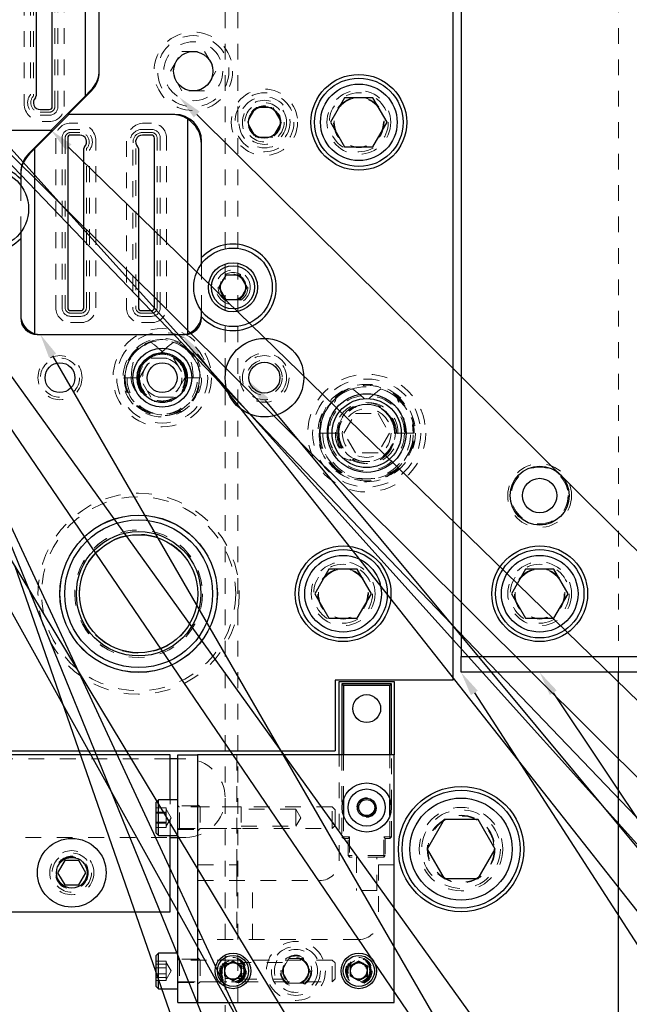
# Model space of a CAD drawing. Header units: inches. Extents: x 1802 to 2468, y -208 to -72.
# Tile 350 of 595: x 2081.66 to 2085.53, y -93.86 to -87.59. Entities that reach past the tile are written whole.
import ezdxf

# ---------------------------------------------------------------- set-up
doc = ezdxf.new("R2010")
doc.units = ezdxf.units.IN
doc.header["$LTSCALE"] = 0.5
doc.header["$MEASUREMENT"] = 0
doc.linetypes.add('HIDDEN', pattern=[0.225, 0.15, -0.075])
for name, color, linetype in [('DIE-M-S', 8, 'Continuous'), ('DIE-M-S2', 1, 'Continuous'), ('DIE-M-S3', 8, 'Continuous'), ('DSS-M-S', 53, 'Continuous'), ('RAI-M-S', 8, 'Continuous'), ('SID-M-S', 105, 'Continuous'), ('SVD-M-S', 8, 'Continuous')]:
    doc.layers.add(name, color=color, linetype=linetype)

msp = doc.modelspace()

# ---------------------------------------------------------------- linework, layer by layer
at = {"layer": 'DIE-M-S', "linetype": 'Continuous', "lineweight": 25}
for p, q in [((2084.41416, -91.7931), (2084.41416, -84.2431)), ((2082.16416, -87.92269), (2082.16416, -87.43185)), ((2081.96416, -88.1931), (2082.11437, -88.04289)), ((2082.64416, -88.1931), (2081.96416, -88.1931)), ((2081.11916, -88.2931), (2081.86416, -88.2931)), ((2081.86416, -88.2931), (2081.71395, -88.44331)), ((2082.81416, -89.10436), (2082.81416, -88.3631)), ((2081.66416, -88.56352), (2081.66416, -88.60436)), ((2081.66416, -88.60436), (2081.66416, -88.6431)), ((2081.66416, -88.9431), (2081.66416, -88.98185)), ((2081.66416, -88.98185), (2081.66416, -89.4881)), ((2082.81416, -89.1431), (2082.81416, -89.10436)), ((2082.81416, -89.48185), (2082.81416, -89.4431)), ((2082.81416, -89.4881), (2082.81416, -89.48185)), ((2081.76916, -89.5931), (2082.70916, -89.5931)), ((2083.66416, -91.7931), (2083.66416, -92.2431)), ((2084.41416, -91.7931), (2083.66416, -91.7931)), ((2069.16416, -92.2431), (2083.66416, -92.2431))]:
    msp.add_line(p, q, dxfattribs=at)
at = {"layer": 'DIE-M-S', "linetype": 'HIDDEN', "lineweight": 18}
for p, q in [((2081.66416, -88.6431), (2081.66416, -88.9431)), ((2082.81416, -89.4431), (2082.81416, -89.1431))]:
    msp.add_line(p, q, dxfattribs=at)
at = {"layer": 'DIE-M-S', "linetype": 'Continuous', "lineweight": 25}
for centre, radius in [((2082.76166, -87.9181), 0.125), ((2083.81416, -88.2431), 0.3045), ((2083.21416, -88.2431), 0.1005), ((2083.21416, -89.8681), 0.25), ((2082.56416, -89.8681), 0.1875), ((2081.91416, -89.8681), 0.09475), ((2082.41416, -91.2431), 0.5006), ((2083.71416, -91.2431), 0.3045)]:
    msp.add_circle(centre, radius, dxfattribs=at)
at = {"layer": 'DIE-M-S', "linetype": 'HIDDEN', "lineweight": 18}
for centre, radius in [((2083.81416, -88.2431), 0.203), ((2083.01416, -89.2931), 0.0795), ((2082.41416, -91.2431), 0.64), ((2083.71416, -91.2431), 0.203)]:
    msp.add_circle(centre, radius, dxfattribs=at)
at = {"layer": 'DIE-M-S', "linetype": 'Continuous', "lineweight": 25}
for centre, radius, start, end in [((2081.99416, -87.92269), 0.17, 315, 0), ((2082.64416, -88.3631), 0.17, 0, 90), ((2081.83416, -88.56352), 0.17, 135, 180), ((2081.46416, -88.7931), 0.275, 43.341758, 316.658242), ((2083.01416, -89.2931), 0.275, 223.341758, 136.658242), ((2081.76916, -89.4881), 0.105, 180, 270), ((2082.70916, -89.4881), 0.105, 270, 0)]:
    msp.add_arc(centre, radius, start, end, dxfattribs=at)
at = {"layer": 'DIE-M-S2', "linetype": 'Continuous', "lineweight": 25}
for p, q in [((2082.07416, -86.92155), (2082.07416, -88.07603)), ((2081.76272, -87.06322), (2081.76272, -88.07549)), ((2081.86492, -88.14322), (2081.86492, -87.06322)), ((2081.85709, -88.2931), (2082.07416, -88.07603)), ((2082.07416, -88.07603), (2082.10851, -88.04168)), ((2081.97123, -88.1931), (2081.75416, -88.41017)), ((2081.78845, -88.16182), (2081.84632, -88.16182)), ((2082.62416, -88.1931), (2081.97123, -88.1931)), ((2082.72416, -88.22155), (2082.72416, -89.5881)), ((2081.13916, -88.2931), (2081.85709, -88.2931)), ((2081.96339, -88.34298), (2081.96339, -89.42298)), ((2082.03987, -88.32438), (2081.98199, -88.32438)), ((2082.49632, -88.32438), (2082.43845, -88.32438)), ((2082.51492, -89.42298), (2082.51492, -88.34298)), ((2081.75416, -88.41017), (2081.71981, -88.44452)), ((2081.75416, -89.5881), (2081.75416, -88.41017)), ((2082.06559, -89.42298), (2082.06559, -88.41071)), ((2082.41272, -88.41071), (2082.41272, -89.42298)), ((2081.66416, -88.60436), (2081.66416, -88.6431)), ((2081.66416, -88.9431), (2081.66416, -88.98185)), ((2082.81416, -89.1431), (2082.81416, -89.10436)), ((2081.98199, -89.44158), (2082.04699, -89.44158)), ((2082.43132, -89.44158), (2082.49632, -89.44158)), ((2082.81416, -89.4681), (2082.81416, -89.4431)), ((2081.78916, -89.5931), (2082.68916, -89.5931))]:
    msp.add_line(p, q, dxfattribs=at)
at = {"layer": 'DIE-M-S2', "linetype": 'HIDDEN', "lineweight": 18}
for p, q in [((2081.66416, -88.6431), (2081.66416, -88.9431)), ((2082.81416, -89.4431), (2082.81416, -89.1431))]:
    msp.add_line(p, q, dxfattribs=at)
at = {"layer": 'DIE-M-S2', "linetype": 'Continuous', "lineweight": 25}
for radius in [0.25, 0.09835]:
    msp.add_circle((2083.21416, -89.8681), radius, dxfattribs=at)
at = {"layer": 'DIE-M-S2', "linetype": 'HIDDEN', "lineweight": 18}
msp.add_circle((2083.21416, -89.8681), 0.11238, dxfattribs=at)
at = {"layer": 'DIE-M-S2', "linetype": 'Continuous', "lineweight": 25}
for centre, radius, start, end in [((2081.97416, -87.90733), 0.19, 315, 0), ((2081.78845, -88.11822), 0.0436, 134.59571, 270), ((2081.74632, -88.07549), 0.0164, 314.59571, 0), ((2081.84632, -88.14322), 0.0186, 270, 0), ((2082.62416, -88.3831), 0.19, 58.243136, 90), ((2082.62416, -88.3831), 0.19, 0, 58.243136), ((2081.98199, -88.34298), 0.0186, 90, 180), ((2082.03987, -88.36798), 0.0436, 314.59571, 90), ((2082.43845, -88.36798), 0.0436, 90, 225.40429), ((2082.49632, -88.34298), 0.0186, 0, 90), ((2082.08199, -88.41071), 0.0164, 134.59571, 180), ((2082.39632, -88.41071), 0.0164, 0, 45.40429), ((2081.85416, -88.57887), 0.19, 135, 180), ((2081.78916, -89.4681), 0.125, 180, 253.739795), ((2081.98199, -89.42298), 0.0186, 180, 270), ((2082.04699, -89.42298), 0.0186, 270, 0), ((2082.43132, -89.42298), 0.0186, 180, 270), ((2082.49632, -89.42298), 0.0186, 270, 0), ((2082.68916, -89.4681), 0.125, 286.260205, 0), ((2081.78916, -89.4681), 0.125, 253.739795, 270), ((2082.68916, -89.4681), 0.125, 270, 286.260205)]:
    msp.add_arc(centre, radius, start, end, dxfattribs=at)
at = {"layer": 'DIE-M-S3', "linetype": 'HIDDEN', "lineweight": 18}
for p, q in [((2081.72632, -87.06322), (2081.72632, -88.06782)), ((2081.74632, -87.06322), (2081.74632, -88.07549)), ((2081.88132, -88.14322), (2081.88132, -87.06322)), ((2081.90132, -88.14322), (2081.90132, -87.06322)), ((2081.78845, -88.17822), (2081.84632, -88.17822)), ((2081.78845, -88.19822), (2081.84632, -88.19822)), ((2081.92699, -88.34298), (2081.92699, -89.42298)), ((2081.94699, -88.34298), (2081.94699, -89.42298)), ((2082.03987, -88.28798), (2081.98199, -88.28798)), ((2082.03987, -88.30798), (2081.98199, -88.30798)), ((2082.49632, -88.28798), (2082.43845, -88.28798)), ((2082.49632, -88.30798), (2082.43845, -88.30798)), ((2082.53132, -89.42298), (2082.53132, -88.34298)), ((2082.55132, -89.42298), (2082.55132, -88.34298)), ((2082.08199, -89.42298), (2082.08199, -88.41071)), ((2082.10199, -89.42298), (2082.10199, -88.41839)), ((2082.37632, -88.41839), (2082.37632, -89.42298)), ((2082.39632, -88.41071), (2082.39632, -89.42298)), ((2081.98199, -89.45798), (2082.04699, -89.45798)), ((2082.43132, -89.45798), (2082.49632, -89.45798)), ((2081.98199, -89.47798), (2082.04699, -89.47798)), ((2082.43132, -89.47798), (2082.49632, -89.47798))]:
    msp.add_line(p, q, dxfattribs=at)
for centre, radius in [((2082.76166, -87.9181), 0.22656), ((2082.76166, -87.9181), 0.1875), ((2083.21416, -88.2431), 0.211), ((2083.21416, -88.2431), 0.1405), ((2082.56416, -89.8681), 0.28906), ((2081.91416, -89.8681), 0.125), ((2083.21416, -89.8681), 0.14062), ((2083.86416, -90.2206), 0.34375), ((2083.86416, -90.2206), 0.31), ((2083.86416, -90.2206), 0.24), ((2083.86416, -90.2206), 0.155), ((2082.41416, -91.2431), 0.40625)]:
    msp.add_circle(centre, radius, dxfattribs=at)
at = {"layer": 'DIE-M-S3', "linetype": 'Continuous', "lineweight": 25}
for centre, radius in [((2082.76166, -87.9181), 0.125), ((2083.86416, -90.2206), 0.25), ((2083.86416, -90.2206), 0.22)]:
    msp.add_circle(centre, radius, dxfattribs=at)
at = {"layer": 'DIE-M-S3', "linetype": 'HIDDEN', "lineweight": 18}
for centre, radius, start, end in [((2081.78845, -88.11822), 0.08, 140.948029, 270), ((2081.78845, -88.11822), 0.06, 134.59571, 270), ((2081.84632, -88.14322), 0.035, 270, 0), ((2081.84632, -88.14322), 0.055, 270, 0), ((2081.98199, -88.34298), 0.055, 90, 180), ((2081.98199, -88.34298), 0.035, 90, 180), ((2082.03987, -88.36798), 0.08, 320.948029, 90), ((2082.03987, -88.36798), 0.06, 314.59571, 90), ((2082.43845, -88.36798), 0.08, 90, 219.051971), ((2082.43845, -88.36798), 0.06, 90, 225.40429), ((2082.49632, -88.34298), 0.055, 0, 90), ((2082.49632, -88.34298), 0.035, 0, 90), ((2081.98199, -89.42298), 0.055, 180, 270), ((2081.98199, -89.42298), 0.035, 180, 270), ((2082.04699, -89.42298), 0.035, 270, 0), ((2082.04699, -89.42298), 0.055, 270, 0), ((2082.43132, -89.42298), 0.055, 180, 270), ((2082.43132, -89.42298), 0.035, 180, 270), ((2082.49632, -89.42298), 0.035, 270, 0), ((2082.49632, -89.42298), 0.055, 270, 0)]:
    msp.add_arc(centre, radius, start, end, dxfattribs=at)
at = {"layer": 'DSS-M-S', "linetype": 'HIDDEN', "lineweight": 18}
for p, q in [((2082.96416, -79.7431), (2082.96416, -93.62615)), ((2083.04416, -79.7431), (2083.04416, -96.7431)), ((2081.68632, -87.06322), (2081.68632, -88.12322)), ((2081.94132, -88.14322), (2081.94132, -87.06322)), ((2081.80132, -88.23822), (2081.84632, -88.23822)), ((2082.02699, -88.24798), (2081.98199, -88.24798)), ((2082.49632, -88.24798), (2082.45132, -88.24798)), ((2081.88699, -88.34298), (2081.88699, -89.42298)), ((2082.59132, -89.42298), (2082.59132, -88.34298)), ((2082.14199, -89.42298), (2082.14199, -88.36298)), ((2082.33632, -88.36298), (2082.33632, -89.42298)), ((2081.98199, -89.51798), (2082.04699, -89.51798)), ((2082.43132, -89.51798), (2082.49632, -89.51798)), ((2082.61416, -92.2931), (2080.35178, -92.2931)), ((2082.71416, -92.2931), (2082.66416, -92.2931)), ((2075.49403, -92.7931), (2082.61416, -92.7931)), ((2082.66416, -92.7931), (2082.71416, -92.7931)), ((2082.96416, -93.66106), (2082.96416, -96.7431))]:
    msp.add_line(p, q, dxfattribs=at)
at = {"layer": 'DSS-M-S', "linetype": 'Continuous', "lineweight": 25}
for p, q in [((2085.46416, -98.2431), (2085.46416, -91.7431)), ((2082.66416, -92.2931), (2082.61416, -92.2931)), ((2082.61416, -92.7931), (2082.66416, -92.7931))]:
    msp.add_line(p, q, dxfattribs=at)
at = {"layer": 'DSS-M-S', "linetype": 'HIDDEN', "lineweight": 18}
for centre, radius in [((2082.76166, -87.9181), 0.22655), ((2083.81416, -88.2431), 0.15625), ((2082.56416, -89.8681), 0.28905), ((2083.21416, -89.8681), 0.15625), ((2081.91416, -89.8681), 0.1405), ((2083.71416, -91.2431), 0.15625), ((2084.96416, -91.2431), 0.15625), ((2084.46416, -92.8681), 0.2655), ((2084.46416, -92.8681), 0.21095), ((2081.98916, -93.0181), 0.1005), ((2083.41416, -93.6431), 0.0795)]:
    msp.add_circle(centre, radius, dxfattribs=at)
at = {"layer": 'DSS-M-S', "linetype": 'Continuous', "lineweight": 25}
msp.add_circle((2084.46416, -92.8681), 0.3985, dxfattribs=at)
at = {"layer": 'DSS-M-S', "linetype": 'HIDDEN', "lineweight": 18}
for centre, radius, start, end in [((2081.80132, -88.12322), 0.115, 180, 270), ((2081.84632, -88.14322), 0.095, 270, 0), ((2081.98199, -88.34298), 0.095, 90, 180), ((2082.02699, -88.36298), 0.115, 0, 90), ((2082.45132, -88.36298), 0.115, 90, 180), ((2082.49632, -88.34298), 0.095, 0, 90), ((2081.98199, -89.42298), 0.095, 180, 270), ((2082.04699, -89.42298), 0.095, 270, 0), ((2082.43132, -89.42298), 0.095, 180, 270), ((2082.49632, -89.42298), 0.095, 270, 0), ((2082.71416, -92.5431), 0.25, 270, 90)]:
    msp.add_arc(centre, radius, start, end, dxfattribs=at)
at = {"layer": 'RAI-M-S', "linetype": 'HIDDEN', "lineweight": 18}
msp.add_line((2085.46416, -91.7431), (2085.46416, -84.7431), dxfattribs=at)
at = {"layer": 'RAI-M-S', "linetype": 'Continuous', "lineweight": 25}
for p, q in [((2084.46416, -84.8431), (2084.46416, -91.6431)), ((2084.46416, -91.6431), (2091.36416, -91.6431)), ((2084.46416, -91.7431), (2084.46416, -91.6431)), ((2091.36416, -91.7431), (2084.46416, -91.7431))]:
    msp.add_line(p, q, dxfattribs=at)
at = {"layer": 'RAI-M-S', "linetype": 'HIDDEN', "lineweight": 18}
for centre, radius in [((2084.96416, -90.6181), 0.20312), ((2084.96416, -91.2431), 0.203)]:
    msp.add_circle(centre, radius, dxfattribs=at)
at = {"layer": 'RAI-M-S', "linetype": 'Continuous', "lineweight": 25}
for centre, radius in [((2084.96416, -90.6181), 0.1875), ((2084.96416, -91.2431), 0.3045)]:
    msp.add_circle(centre, radius, dxfattribs=at)
at = {"layer": 'SID-M-S'}
for p, q in [((2080.39706, -87.25527), (2094.71594, -102.20627)), ((2080.39974, -87.25265), (2095.43008, -102.20959)), ((2079.38991, -87.37186), (2087.61394, -102.17638)), ((2079.39474, -87.36906), (2088.33003, -102.17991)), ((2079.90192, -87.69708), (2089.76067, -102.18571)), ((2080.2026, -87.91174), (2090.47396, -102.18866)), ((2082.78324, -88.19294), (2096.90685, -102.20977)), ((2081.96887, -88.40191), (2096.15539, -102.21113)), ((2081.60242, -88.40911), (2094.00297, -102.20206)), ((2082.78575, -89.7156), (2092.62425, -102.19387)), ((2081.86713, -89.72822), (2089.05084, -102.17796)), ((2081.23844, -90.03421), (2086.88106, -102.16997)), ((2083.21895, -90.01388), (2093.3425, -102.19705)), ((2081.32555, -90.25606), (2086.16774, -102.16612)), ((2081.62731, -91.06648), (2085.47845, -102.16251)), ((2084.54877, -91.87416), (2091.20432, -102.18308)), ((2085.0506, -91.87296), (2091.91487, -102.18459))]:
    msp.add_line(p, q, dxfattribs=at)
for points in [[(2082.76492, -88.2114), (2082.67251, -88.08305), (2082.76492, -88.2114), (2082.80155, -88.17449)], [(2081.95074, -88.42054), (2081.85709, -88.2931), (2081.95074, -88.42054), (2081.98701, -88.38328)], [(2081.84461, -89.74122), (2081.78916, -89.5931), (2081.84461, -89.74122), (2081.88965, -89.71523)], [(2082.76533, -89.7317), (2082.68916, -89.5931), (2082.76533, -89.7317), (2082.80616, -89.69951)], [(2083.19896, -90.03049), (2083.11925, -89.89389), (2083.19896, -90.03049), (2083.23895, -89.99726)], [(2084.52693, -91.88826), (2084.46416, -91.7431), (2084.52693, -91.88826), (2084.57062, -91.86006)], [(2085.02896, -91.88737), (2084.96416, -91.7431), (2085.02896, -91.88737), (2085.07225, -91.85855)]]:
    msp.add_solid(points, dxfattribs=at)
at = {"layer": 'SVD-M-S', "linetype": 'HIDDEN', "lineweight": 18}
for p, q in [((2082.61732, -87.9181), (2082.68949, -87.7931)), ((2082.68949, -87.7931), (2082.83383, -87.7931)), ((2082.83383, -87.7931), (2082.906, -87.9181)), ((2082.68949, -88.0431), (2082.61732, -87.9181)), ((2082.906, -87.9181), (2082.83383, -88.0431)), ((2082.83383, -88.0431), (2082.68949, -88.0431)), ((2083.10591, -88.2431), (2083.16003, -88.14935)), ((2083.16003, -88.14935), (2083.26829, -88.14935)), ((2083.26829, -88.14935), (2083.32241, -88.2431)), ((2083.16003, -88.33685), (2083.10591, -88.2431)), ((2083.32241, -88.2431), (2083.26829, -88.33685)), ((2083.26829, -88.33685), (2083.16003, -88.33685)), ((2082.72297, -89.69362), (2082.71322, -89.68522)), ((2082.41982, -89.8681), (2082.49199, -89.7431)), ((2082.49199, -89.7431), (2082.63633, -89.7431)), ((2082.63633, -89.7431), (2082.7085, -89.8681)), ((2082.68597, -89.78218), (2082.6901, -89.7966)), ((2082.34038, -89.8681), (2082.32295, -89.8681)), ((2082.4151, -89.8681), (2082.32822, -89.8681)), ((2082.32822, -89.8681), (2082.4151, -89.8681)), ((2082.42037, -89.8681), (2082.34038, -89.8681)), ((2082.49199, -89.9931), (2082.41982, -89.8681)), ((2082.7085, -89.8681), (2082.63633, -89.9931)), ((2082.70948, -89.8681), (2082.70795, -89.8681)), ((2082.71322, -89.8681), (2082.70948, -89.8681)), ((2082.71895, -89.8681), (2082.71322, -89.8681)), ((2082.7612, -89.8681), (2082.71895, -89.8681)), ((2082.8001, -89.8681), (2082.7612, -89.8681)), ((2082.80383, -89.8681), (2082.8001, -89.8681)), ((2082.80383, -89.8681), (2082.80537, -89.8681)), ((2082.63633, -89.9931), (2082.49199, -89.9931)), ((2084.06327, -90.00251), (2084.04635, -89.98819)), ((2083.71982, -90.2206), (2083.79199, -90.0956)), ((2083.79199, -90.0956), (2083.93633, -90.0956)), ((2083.93633, -90.0956), (2084.0085, -90.2206)), ((2084.01733, -90.12195), (2084.02304, -90.14423)), ((2083.58563, -90.2206), (2083.5619, -90.2206)), ((2083.68197, -90.2206), (2083.56885, -90.2206)), ((2083.56885, -90.2206), (2083.68197, -90.2206)), ((2083.68892, -90.2206), (2083.58563, -90.2206)), ((2083.79199, -90.3456), (2083.71982, -90.2206)), ((2084.0085, -90.2206), (2083.93633, -90.3456)), ((2084.04096, -90.2206), (2084.0394, -90.2206)), ((2084.04635, -90.2206), (2084.04096, -90.2206)), ((2084.05395, -90.2206), (2084.04635, -90.2206)), ((2084.10911, -90.2206), (2084.05395, -90.2206)), ((2084.15947, -90.2206), (2084.10911, -90.2206)), ((2084.16486, -90.2206), (2084.15947, -90.2206)), ((2084.16486, -90.2206), (2084.16642, -90.2206)), ((2083.93633, -90.3456), (2083.79199, -90.3456)), ((2083.03916, -92.9681), (2083.03916, -92.2681)), ((2083.68916, -92.9431), (2083.68916, -92.2681)), ((2083.70668, -92.2681), (2083.70668, -92.79051)), ((2083.71652, -92.2681), (2083.71652, -92.55235)), ((2084.0118, -92.55235), (2084.0118, -92.2681)), ((2084.02164, -92.79051), (2084.02164, -92.2681)), ((2082.61416, -92.7811), (2082.61416, -92.5551)), ((2082.78916, -92.59335), (2082.66416, -92.59335)), ((2083.64556, -92.5991), (2082.67416, -92.5991)), ((2082.67416, -92.73591), (2082.67416, -92.60029)), ((2082.80516, -92.5991), (2082.78916, -92.5831)), ((2082.80516, -92.5991), (2082.80516, -92.7371)), ((2083.06516, -92.5991), (2082.80516, -92.5991)), ((2083.06516, -92.5991), (2083.06516, -92.7371)), ((2083.64556, -92.72587), (2083.64556, -92.5991)), ((2083.66416, -92.6177), (2083.64556, -92.5991)), ((2082.59016, -92.60527), (2082.52616, -92.60527)), ((2082.59016, -92.63368), (2082.52616, -92.63368)), ((2082.59016, -92.63968), (2082.52616, -92.63968)), ((2082.59016, -92.61947), (2082.59016, -92.60527)), ((2082.62162, -92.6681), (2082.59016, -92.6136)), ((2082.59016, -92.63368), (2082.59016, -92.61947)), ((2082.59016, -92.63368), (2082.59016, -92.6651)), ((2082.59016, -92.6651), (2082.59016, -92.69652)), ((2083.41416, -92.61485), (2083.06516, -92.61485)), ((2083.41416, -92.61485), (2083.41416, -92.72135)), ((2083.44615, -92.6681), (2083.41416, -92.61485)), ((2083.66416, -92.7103), (2083.66416, -92.6177)), ((2083.71652, -92.65466), (2083.71652, -92.79051)), ((2084.0118, -92.79051), (2084.0118, -92.65466)), ((2082.59016, -92.69652), (2082.52616, -92.69652)), ((2082.59016, -92.70252), (2082.52616, -92.70252)), ((2082.59016, -92.7226), (2082.62162, -92.6681)), ((2082.59016, -92.71373), (2082.59016, -92.69652)), ((2082.59016, -92.73094), (2082.59016, -92.71373)), ((2083.06516, -92.72135), (2083.41416, -92.72135)), ((2083.41416, -92.72135), (2083.44615, -92.6681)), ((2083.64556, -92.7371), (2083.66416, -92.7185)), ((2083.64556, -92.7371), (2083.64556, -92.72587)), ((2083.66416, -92.7185), (2083.66416, -92.7103)), ((2082.59016, -92.73094), (2082.52616, -92.73094)), ((2082.66416, -92.74285), (2082.78916, -92.74285)), ((2082.67416, -92.7371), (2083.64556, -92.7371)), ((2082.78916, -92.7531), (2082.80516, -92.7371)), ((2082.80516, -92.7371), (2083.06516, -92.7371)), ((2083.70668, -92.79051), (2083.71652, -92.79051)), ((2083.71652, -92.80035), (2083.70668, -92.79051)), ((2083.71652, -92.79051), (2083.7116, -92.79543)), ((2083.71652, -92.79051), (2083.75589, -92.79051)), ((2083.71652, -92.79051), (2083.71652, -92.80035)), ((2083.75589, -92.79051), (2083.74605, -92.80035)), ((2083.75589, -92.79051), (2083.75589, -92.90862)), ((2083.97243, -92.79051), (2084.0118, -92.79051)), ((2083.97243, -92.90862), (2083.97243, -92.79051)), ((2083.97243, -92.79051), (2083.98227, -92.80035)), ((2084.0118, -92.79051), (2084.02164, -92.79051)), ((2084.0118, -92.80035), (2084.0118, -92.79051)), ((2084.0118, -92.80035), (2084.02164, -92.79051)), ((2084.01672, -92.79543), (2084.0118, -92.79051)), ((2083.74605, -92.80035), (2083.71652, -92.80035)), ((2083.74605, -92.90862), (2083.74605, -92.80035)), ((2083.98227, -92.80035), (2083.98227, -92.90862)), ((2083.98227, -92.80035), (2084.0118, -92.80035)), ((2083.75589, -92.90862), (2083.74605, -92.90862)), ((2083.75589, -92.91846), (2083.74605, -92.90862)), ((2083.75589, -92.90862), (2083.75097, -92.91354)), ((2083.97243, -92.90862), (2083.75589, -92.90862)), ((2083.75589, -92.90862), (2083.75589, -92.91846)), ((2083.98227, -92.90862), (2083.97243, -92.90862)), ((2083.97243, -92.91846), (2083.97243, -92.90862)), ((2083.98227, -92.90862), (2083.97243, -92.91846)), ((2083.97735, -92.91354), (2083.97243, -92.90862)), ((2082.78916, -92.9681), (2083.03916, -92.9681)), ((2083.03916, -92.9681), (2083.03916, -93.0681)), ((2083.97243, -92.91846), (2083.75589, -92.91846)), ((2083.7992, -92.91846), (2083.7992, -93.13106)), ((2083.92912, -93.13106), (2083.92912, -92.91846)), ((2083.93916, -92.9681), (2083.93916, -93.3181)), ((2084.03916, -92.9681), (2083.93916, -92.9681)), ((2082.78916, -93.0681), (2083.56416, -93.0681)), ((2083.03916, -93.0681), (2083.03916, -93.4431)), ((2083.13916, -93.4431), (2083.13916, -93.0681)), ((2083.92912, -93.13106), (2083.7992, -93.13106)), ((2083.81416, -93.4431), (2082.78916, -93.4431)), ((2082.59016, -93.58157), (2082.52616, -93.58157)), ((2082.59016, -93.60092), (2082.52616, -93.60092)), ((2082.59016, -93.58157), (2082.59016, -93.60266)), ((2082.62162, -93.6431), (2082.59016, -93.5886)), ((2082.59016, -93.60266), (2082.59016, -93.62375)), ((2082.78916, -93.56835), (2082.66416, -93.56835)), ((2083.64556, -93.5741), (2082.67416, -93.5741)), ((2082.67416, -93.57524), (2082.67416, -93.71097)), ((2082.80516, -93.5741), (2082.78916, -93.5581)), ((2082.80516, -93.5741), (2082.80516, -93.7121)), ((2083.01416, -93.5741), (2082.80516, -93.5741)), ((2082.99019, -93.59555), (2082.96416, -93.59555)), ((2083.06516, -93.5741), (2083.01416, -93.5741)), ((2083.06416, -93.59555), (2083.03813, -93.59555)), ((2083.06516, -93.5741), (2083.06516, -93.59663)), ((2083.32866, -93.58985), (2083.06516, -93.58985)), ((2083.06516, -93.62478), (2083.06516, -93.59663)), ((2083.36905, -93.56498), (2083.32395, -93.6431)), ((2083.45926, -93.56498), (2083.36905, -93.56498)), ((2083.50437, -93.6431), (2083.45926, -93.56498)), ((2083.64556, -93.7121), (2083.64556, -93.5741)), ((2083.66416, -93.5927), (2083.64556, -93.5741)), ((2083.66416, -93.6935), (2083.66416, -93.5927)), ((2082.59016, -93.62375), (2082.52616, -93.62375)), ((2082.59016, -93.66246), (2082.52616, -93.66246)), ((2082.59016, -93.65451), (2082.59016, -93.62375)), ((2082.59016, -93.6976), (2082.62162, -93.6431)), ((2082.59016, -93.68528), (2082.59016, -93.65451)), ((2083.06516, -93.62779), (2083.06516, -93.62478)), ((2083.08068, -93.62478), (2083.06516, -93.62478)), ((2083.06516, -93.66142), (2083.06516, -93.65842)), ((2083.06516, -93.66142), (2083.08068, -93.66142)), ((2083.06516, -93.68958), (2083.06516, -93.66142)), ((2083.32395, -93.6431), (2083.36905, -93.72123)), ((2083.45926, -93.72123), (2083.50437, -93.6431)), ((2082.59016, -93.68528), (2082.52616, -93.68528)), ((2082.59016, -93.70464), (2082.52616, -93.70464)), ((2082.59016, -93.69496), (2082.59016, -93.68528)), ((2082.59016, -93.70464), (2082.59016, -93.69496)), ((2082.66416, -93.71785), (2082.78916, -93.71785)), ((2082.67416, -93.7121), (2083.64556, -93.7121)), ((2082.78916, -93.7281), (2082.80516, -93.7121)), ((2082.80516, -93.7121), (2083.01416, -93.7121)), ((2082.96416, -93.69065), (2082.99019, -93.69065)), ((2083.01416, -93.7121), (2083.06516, -93.7121)), ((2083.03813, -93.69065), (2083.06416, -93.69065)), ((2083.06516, -93.68958), (2083.06516, -93.7121)), ((2083.06516, -93.69635), (2083.32851, -93.69635)), ((2083.36905, -93.72123), (2083.45926, -93.72123)), ((2083.64556, -93.7121), (2083.66416, -93.6935))]:
    msp.add_line(p, q, dxfattribs=at)
at = {"layer": 'SVD-M-S', "linetype": 'Continuous', "lineweight": 25}
for p, q in [((2083.72409, -88.0871), (2083.63403, -88.2431)), ((2083.90423, -88.0871), (2083.72409, -88.0871)), ((2083.99429, -88.2431), (2083.90423, -88.0871)), ((2083.63403, -88.2431), (2083.72409, -88.3991)), ((2083.90423, -88.3991), (2083.99429, -88.2431)), ((2083.72409, -88.3991), (2083.90423, -88.3991)), ((2082.96905, -89.21498), (2082.92395, -89.2931)), ((2083.05926, -89.21498), (2082.96905, -89.21498)), ((2083.10437, -89.2931), (2083.05926, -89.21498)), ((2082.92395, -89.2931), (2082.96905, -89.37123)), ((2083.05926, -89.37123), (2083.10437, -89.2931)), ((2082.96905, -89.37123), (2083.05926, -89.37123)), ((2083.62409, -91.0871), (2083.53403, -91.2431)), ((2083.80423, -91.0871), (2083.62409, -91.0871)), ((2083.89429, -91.2431), (2083.80423, -91.0871)), ((2084.87409, -91.0871), (2084.78403, -91.2431)), ((2085.05423, -91.0871), (2084.87409, -91.0871)), ((2085.14429, -91.2431), (2085.05423, -91.0871)), ((2083.53403, -91.2431), (2083.62409, -91.3991)), ((2083.80423, -91.3991), (2083.89429, -91.2431)), ((2084.78403, -91.2431), (2084.87409, -91.3991)), ((2085.05423, -91.3991), (2085.14429, -91.2431)), ((2083.62409, -91.3991), (2083.80423, -91.3991)), ((2084.87409, -91.3991), (2085.05423, -91.3991)), ((2083.68916, -92.2681), (2083.68916, -91.8011)), ((2083.68916, -91.8011), (2084.03916, -91.8011)), ((2083.71652, -91.82594), (2083.70668, -91.8161)), ((2084.02164, -91.8161), (2083.70668, -91.8161)), ((2083.70668, -91.8161), (2083.70668, -92.2681)), ((2083.71652, -91.82594), (2083.71652, -92.2681)), ((2084.0118, -91.82594), (2083.71652, -91.82594)), ((2084.0118, -91.82594), (2084.02164, -91.8161)), ((2084.0118, -92.2681), (2084.0118, -91.82594)), ((2084.02164, -92.2681), (2084.02164, -91.8161)), ((2084.03916, -91.8011), (2084.03916, -92.2681)), ((2082.61416, -92.2681), (2069.36416, -92.2681)), ((2082.61416, -92.5551), (2082.61416, -92.2681)), ((2082.66416, -93.8431), (2082.66416, -92.2681)), ((2082.66416, -92.2681), (2082.78916, -92.2681)), ((2082.78916, -92.2681), (2082.78916, -93.8431)), ((2084.03916, -92.2681), (2082.78916, -92.2681)), ((2084.03916, -93.8431), (2084.03916, -92.2681)), ((2082.54016, -92.5551), (2082.52616, -92.5691)), ((2082.52616, -92.75098), (2082.52616, -92.5691)), ((2082.66416, -92.5551), (2082.54016, -92.5551)), ((2082.54016, -92.7627), (2082.54016, -92.5551)), ((2083.71652, -92.55235), (2083.71652, -92.65466)), ((2084.0118, -92.65466), (2084.0118, -92.55235)), ((2084.35591, -92.6806), (2084.24765, -92.8681)), ((2084.57241, -92.6806), (2084.35591, -92.6806)), ((2084.68067, -92.8681), (2084.57241, -92.6806)), ((2082.52616, -92.7671), (2082.52616, -92.75098)), ((2082.52616, -92.7671), (2082.54016, -92.7811)), ((2082.54016, -92.7811), (2082.54016, -92.7627)), ((2082.54016, -92.7811), (2082.66416, -92.7811)), ((2082.61416, -93.2681), (2082.61416, -92.7811)), ((2084.24765, -92.8681), (2084.35591, -93.0556)), ((2084.57241, -93.0556), (2084.68067, -92.8681)), ((2081.94413, -92.9401), (2081.89909, -93.0181)), ((2082.03419, -92.9401), (2081.94413, -92.9401)), ((2082.07923, -93.0181), (2082.03419, -92.9401)), ((2081.89909, -93.0181), (2081.94413, -93.0961)), ((2082.03419, -93.0961), (2082.07923, -93.0181)), ((2081.94413, -93.0961), (2082.03419, -93.0961)), ((2084.35591, -93.0556), (2084.57241, -93.0556)), ((2069.36416, -93.2681), (2082.61416, -93.2681)), ((2082.54016, -93.5301), (2082.52616, -93.5441)), ((2082.66416, -93.5301), (2082.54016, -93.5301)), ((2082.54016, -93.7561), (2082.54016, -93.5301)), ((2082.52616, -93.7421), (2082.52616, -93.5441)), ((2083.01416, -93.58017), (2082.95966, -93.61164)), ((2083.01416, -93.58017), (2083.06866, -93.61164)), ((2083.81416, -93.58017), (2083.75966, -93.61164)), ((2083.81416, -93.58017), (2083.86866, -93.61164)), ((2082.95966, -93.61164), (2082.95966, -93.67457)), ((2083.06866, -93.67457), (2083.06866, -93.61164)), ((2083.75966, -93.61164), (2083.75966, -93.67457)), ((2083.86866, -93.67457), (2083.86866, -93.61164)), ((2083.01416, -93.70603), (2082.95966, -93.67457)), ((2083.06866, -93.67457), (2083.01416, -93.70603)), ((2083.81416, -93.70603), (2083.75966, -93.67457)), ((2083.86866, -93.67457), (2083.81416, -93.70603)), ((2082.52616, -93.7421), (2082.54016, -93.7561)), ((2082.54016, -93.7561), (2082.66416, -93.7561)), ((2082.66416, -93.8431), (2082.78916, -93.8431)), ((2082.78916, -93.8431), (2084.03916, -93.8431))]:
    msp.add_line(p, q, dxfattribs=at)
at = {"layer": 'SVD-M-S', "linetype": 'HIDDEN', "lineweight": 18}
for centre, radius in [((2082.76166, -87.9181), 0.25), ((2083.21416, -88.2431), 0.1875), ((2083.21416, -88.2431), 0.1625), ((2083.81416, -88.2431), 0.1875), ((2083.81416, -88.2431), 0.16072), ((2083.81416, -88.2431), 0.16045), ((2083.81416, -88.2431), 0.15993), ((2083.21416, -88.2431), 0.125), ((2083.21416, -88.2431), 0.10497), ((2083.21416, -88.2431), 0.1047), ((2083.21416, -88.2431), 0.10418), ((2083.01416, -89.2931), 0.10938), ((2083.01416, -89.2931), 0.095), ((2083.01416, -89.2931), 0.08397), ((2083.01416, -89.2931), 0.0837), ((2083.01416, -89.2931), 0.08318), ((2082.56416, -89.8681), 0.3125), ((2082.56416, -89.8681), 0.25), ((2082.56416, -89.8681), 0.125), ((2083.86416, -90.2206), 0.375), ((2084.96416, -90.6181), 0.1805), ((2082.41416, -91.2431), 0.61719), ((2082.41416, -91.2431), 0.406), ((2082.41416, -91.2431), 0.37821), ((2083.71416, -91.2431), 0.1875), ((2083.71416, -91.2431), 0.16072), ((2083.71416, -91.2431), 0.16045), ((2083.71416, -91.2431), 0.15993), ((2084.96416, -91.2431), 0.1875), ((2084.96416, -91.2431), 0.16072), ((2084.96416, -91.2431), 0.16045), ((2084.96416, -91.2431), 0.15993), ((2083.86416, -92.6035), 0.0625), ((2084.46416, -92.8681), 0.25), ((2084.46416, -92.8681), 0.21542), ((2084.46416, -92.8681), 0.21515), ((2084.46416, -92.8681), 0.21463), ((2081.98916, -93.0181), 0.1405), ((2081.98916, -93.0181), 0.125), ((2081.98916, -93.0181), 0.10497), ((2081.98916, -93.0181), 0.1047), ((2081.98916, -93.0181), 0.10418), ((2083.41416, -93.6431), 0.1875), ((2083.41416, -93.6431), 0.156), ((2083.41416, -93.6431), 0.137), ((2083.41416, -93.6431), 0.1005), ((2083.01416, -93.6431), 0.085), ((2083.01416, -93.6431), 0.079), ((2083.01416, -93.6431), 0.07475), ((2083.01416, -93.6431), 0.069), ((2083.01416, -93.6431), 0.0504), ((2083.41416, -93.6431), 0.095), ((2083.41416, -93.6431), 0.08397), ((2083.41416, -93.6431), 0.0837), ((2083.41416, -93.6431), 0.08318), ((2083.81416, -93.6431), 0.085), ((2083.81416, -93.6431), 0.079), ((2083.81416, -93.6431), 0.07475), ((2083.81416, -93.6431), 0.069), ((2083.81416, -93.6431), 0.05325), ((2083.81416, -93.6431), 0.0504)]:
    msp.add_circle(centre, radius, dxfattribs=at)
at = {"layer": 'SVD-M-S', "linetype": 'Continuous', "lineweight": 25}
for centre, radius in [((2083.81416, -88.2431), 0.28125), ((2083.81416, -88.2431), 0.24375), ((2081.46416, -88.7931), 0.25), ((2083.01416, -89.2931), 0.25), ((2083.01416, -89.2931), 0.156), ((2083.01416, -89.2931), 0.137), ((2082.56416, -89.8681), 0.1575), ((2082.56416, -89.8681), 0.09475), ((2084.96416, -90.6181), 0.1095), ((2082.41416, -91.2431), 0.5), ((2082.41416, -91.2431), 0.47), ((2082.41416, -91.2431), 0.396), ((2082.41416, -91.2431), 0.376), ((2083.71416, -91.2431), 0.28125), ((2084.96416, -91.2431), 0.28125), ((2083.71416, -91.2431), 0.24375), ((2084.96416, -91.2431), 0.24375), ((2083.86416, -91.97358), 0.08858), ((2083.86416, -92.6035), 0.15625), ((2083.86416, -92.6035), 0.11811), ((2084.46416, -92.8681), 0.375), ((2083.86416, -92.6035), 0.05906), ((2083.86416, -92.6035), 0.05075), ((2084.46416, -92.8681), 0.325), ((2081.98916, -93.0181), 0.2185), ((2081.98916, -93.0181), 0.0975), ((2083.01416, -93.6431), 0.113), ((2083.81416, -93.6431), 0.113), ((2083.01416, -93.6431), 0.099), ((2083.81416, -93.6431), 0.099)]:
    msp.add_circle(centre, radius, dxfattribs=at)
at = {"layer": 'SVD-M-S', "linetype": 'HIDDEN', "lineweight": 18}
for centre, radius, start, end in [((2082.56085, -89.86325), 0.23795, 32.824902, 181.167436), ((2082.5668, -89.86437), 0.2386, 359.105037, 180.894963), ((2082.56416, -89.8681), 0.23594, 50.817833, 0), ((2082.56215, -89.86663), 0.23394, 107.137412, 180.359972), ((2082.56801, -89.86413), 0.231, 28.082965, 73.11631), ((2082.55808, -89.86583), 0.15516, 359.160365, 180.839635), ((2082.57024, -89.86583), 0.15516, 359.160365, 180.839635), ((2082.5626, -89.86637), 0.14752, 83.189303, 180.673002), ((2082.56416, -89.8681), 0.14906, 35.197242, 0), ((2082.56771, -89.86505), 0.14646, 97.644637, 152.137401), ((2082.56572, -89.86637), 0.14752, 359.326998, 96.810697), ((2082.56061, -89.86505), 0.14646, 27.862599, 82.355363), ((2082.56416, -89.8681), 0.14906, 0, 33.04852), ((2082.56152, -89.87183), 0.2386, 179.105037, 0.894963), ((2082.5668, -89.87183), 0.2386, 179.105037, 0.894963), ((2082.55808, -89.87184), 0.22989, 179.068279, 0.931721), ((2082.57024, -89.87184), 0.22989, 179.068279, 0.931721), ((2082.55808, -89.87038), 0.15516, 179.160365, 0.839635), ((2082.56921, -89.86865), 0.16627, 179.810685, 236.591078), ((2082.57024, -89.87038), 0.15516, 179.160365, 0.839635), ((2082.56152, -89.87025), 0.14644, 179.160365, 0.839635), ((2082.5668, -89.87025), 0.14644, 179.160365, 0.839635), ((2083.8598, -90.21404), 0.29797, 32.968635, 181.261361), ((2083.86763, -90.21563), 0.29883, 359.046037, 180.953963), ((2083.86141, -90.2186), 0.29257, 107.488624, 180.39168), ((2083.86416, -90.2206), 0.29531, 51.90762, 0), ((2083.87099, -90.21249), 0.28553, 46.107214, 72.924601), ((2083.85577, -90.21737), 0.19061, 359.029384, 180.970616), ((2083.87255, -90.21737), 0.19061, 359.029384, 180.970616), ((2083.86206, -90.21823), 0.1801, 82.164379, 180.755677), ((2083.86416, -90.2206), 0.18219, 32.784246, 0), ((2083.8691, -90.21693), 0.17923, 98.79248, 156.070365), ((2083.86626, -90.21823), 0.1801, 359.244323, 97.835621), ((2083.85922, -90.21693), 0.17923, 23.929635, 81.20752), ((2083.86416, -90.2206), 0.18219, 0, 32.784246), ((2083.86069, -90.22558), 0.29883, 179.046037, 0.953963), ((2083.86763, -90.22558), 0.29883, 179.046037, 0.953963), ((2083.85577, -90.22538), 0.28696, 179.046037, 0.953963), ((2083.87255, -90.22538), 0.28696, 179.046037, 0.953963), ((2083.85577, -90.22383), 0.19061, 179.029384, 0.970616), ((2083.87111, -90.2214), 0.20592, 179.779037, 237.849494), ((2083.87255, -90.22383), 0.19061, 179.029384, 0.970616), ((2083.86069, -90.22363), 0.17874, 179.029384, 0.970616), ((2083.86763, -90.22363), 0.17874, 179.029384, 0.970616), ((2082.67416, -92.5891), 0.01, 180, 270), ((2082.67416, -92.7471), 0.01, 90, 180), ((2083.56416, -92.9431), 0.125, 270, 0), ((2083.81416, -93.3181), 0.125, 270, 0), ((2082.67416, -93.5641), 0.01, 180, 270), ((2083.01416, -93.6431), 0.05325, 63.247239, 116.752761), ((2083.01416, -93.6431), 0.05325, 343.28485, 16.71515), ((2082.67416, -93.7221), 0.01, 90, 180), ((2083.01416, -93.6431), 0.05325, 243.247239, 296.752761)]:
    msp.add_arc(centre, radius, start, end, dxfattribs=at)
at = {"layer": 'SVD-M-S', "linetype": 'Continuous', "lineweight": 25}
for centre, start, end in [((2083.01416, -93.6431), 120, 180), ((2083.01416, -93.6431), 60, 120), ((2083.01416, -93.6431), 0, 60), ((2083.81416, -93.6431), 120, 180), ((2083.81416, -93.6431), 60, 120), ((2083.81416, -93.6431), 0, 60), ((2083.01416, -93.6431), 180, 240), ((2083.01416, -93.6431), 300, 0), ((2083.81416, -93.6431), 180, 240), ((2083.81416, -93.6431), 300, 0), ((2083.01416, -93.6431), 240, 300), ((2083.81416, -93.6431), 240, 300)]:
    msp.add_arc(centre, 0.0545, start, end, dxfattribs=at)
at = {"layer": 'SVD-M-S', "linetype": 'HIDDEN', "lineweight": 18}
for centre, major_axis, ratio, start_param, end_param in [((2082.56229, -89.8681), (-0.23781, 0), 0.9791612, 5.3798148, 6.2831853), ((2082.5613, -89.8681), (-0.15193, 0), 0.9791612, 4.7985517, 6.2831853), ((2082.56702, -89.8681), (0.15193, 0), 0.9791612, 0, 1.4846336), ((2082.56603, -89.8681), (0.23781, 0), 0.9791612, 0, 0.9033705), ((2082.56603, -89.8681), (-0.14719, 0), 0.9791612, 5.7641207, 6.2831853), ((2082.56229, -89.8681), (0.14719, 0), 0.9791612, 0, 0.5190646), ((2082.52264, -89.8681), (-0.15552, 0), 0.9360304, 0, 1.2773936), ((2082.59447, -89.8681), (0.1851, 0), 0.9704459, 3.1415927, 4.0294649), ((2083.86146, -90.2206), (-0.29801, 0), 0.9770042, 5.3587861, 6.2831853), ((2083.86685, -90.2206), (0.29801, 0), 0.9770042, 0, 0.9243992), ((2083.86036, -90.2206), (-0.18599, 0), 0.9770042, 4.8128393, 6.2831853), ((2083.86796, -90.2206), (0.18599, 0), 0.9770042, 0, 1.470346), ((2083.86685, -90.2206), (-0.17949, 0), 0.9770042, 5.8325895, 6.2831853), ((2083.86146, -90.2206), (0.17949, 0), 0.9770042, 0, 0.4505959), ((2083.81355, -90.2206), (-0.19435, 0), 0.9353022, 0, 1.2997916), ((2083.90646, -90.2206), (0.2321, 0), 0.9661135, 3.1415927, 4.0379585)]:
    msp.add_ellipse(centre, major_axis=major_axis, ratio=ratio, start_param=start_param, end_param=end_param, dxfattribs=at)
for points, knots in [([(2082.49322, -89.64308), (2082.51218, -89.65755), (2082.54302, -89.68108), (2082.56979, -89.7091), (2082.5801, -89.71989)], [0, 0, 0, 0, 0.6148959, 1, 1, 1, 1]), ([(2082.6351, -89.64308), (2082.61613, -89.65755), (2082.5853, -89.68108), (2082.55853, -89.7091), (2082.54822, -89.71989)], [0, 0, 0, 0, 0.6148959, 1, 1, 1, 1]), ([(2082.36712, -89.8681), (2082.36854, -89.84199), (2082.37186, -89.781), (2082.39458, -89.72414), (2082.40757, -89.69162)], [0, 0, 0, 0, 0.42804719, 1, 1, 1, 1]), ([(2082.72074, -89.69162), (2082.73875, -89.71109), (2082.77475, -89.75), (2082.79728, -89.81492), (2082.79939, -89.85477), (2082.8001, -89.8681)], [0, 0, 0, 0, 0.3998432, 0.7991389, 1, 1, 1, 1]), ([(2082.7612, -89.8681), (2082.75978, -89.84199), (2082.75646, -89.781), (2082.73374, -89.72414), (2082.72074, -89.69162)], [0, 0, 0, 0, 0.4280472, 1, 1, 1, 1]), ([(2083.77349, -89.93955), (2083.79683, -89.95721), (2083.83716, -89.98771), (2083.87195, -90.02436), (2083.88661, -90.0398)], [0, 0, 0, 0, 0.5786393, 1, 1, 1, 1]), ([(2083.95483, -89.93955), (2083.93149, -89.95721), (2083.89116, -89.98771), (2083.85636, -90.02436), (2083.8417, -90.0398)], [0, 0, 0, 0, 0.5786393, 1, 1, 1, 1]), ([(2083.61921, -90.2206), (2083.62095, -90.18842), (2083.62515, -90.11088), (2083.65456, -90.03875), (2083.67177, -89.99656)], [0, 0, 0, 0, 0.4150678, 1, 1, 1, 1]), ([(2084.05655, -89.99656), (2084.07949, -90.02058), (2084.12534, -90.06858), (2084.15546, -90.15094), (2084.15842, -90.20239), (2084.15947, -90.2206)], [0, 0, 0, 0, 0.3929294, 0.7851672, 1, 1, 1, 1]), ([(2084.10911, -90.2206), (2084.10737, -90.18842), (2084.10317, -90.11088), (2084.07376, -90.03875), (2084.05655, -89.99656)], [0, 0, 0, 0, 0.4150678, 1, 1, 1, 1]), ([(2082.99019, -93.69065), (2082.98475, -93.68716), (2082.97386, -93.68016), (2082.96433, -93.66439), (2082.9604, -93.64782), (2082.96122, -93.63286), (2082.966, -93.6189), (2082.97464, -93.60627), (2082.98351, -93.59906), (2082.98941, -93.59596), (2082.99019, -93.59555)], [0, 0, 0, 0, 0.1711566, 0.3428612, 0.4624991, 0.5824112, 0.6973836, 0.8242704, 0.9768053, 1, 1, 1, 1]), ([(2083.03813, -93.59555), (2083.04356, -93.59904), (2083.05443, -93.60604), (2083.06223, -93.61882), (2083.06477, -93.62659), (2083.06516, -93.62779)], [0, 0, 0, 0, 0.4574409, 0.9163463, 1, 1, 1, 1]), ([(2083.06516, -93.65842), (2083.0629, -93.66386), (2083.0584, -93.67471), (2083.04824, -93.68483), (2083.0408, -93.68911), (2083.03813, -93.69065)], [0, 0, 0, 0, 0.3921824, 0.7819144, 1, 1, 1, 1])]:
    msp.add_open_spline(points, degree=3, knots=knots, dxfattribs=at)

doc.saveas('drawing.dxf')
